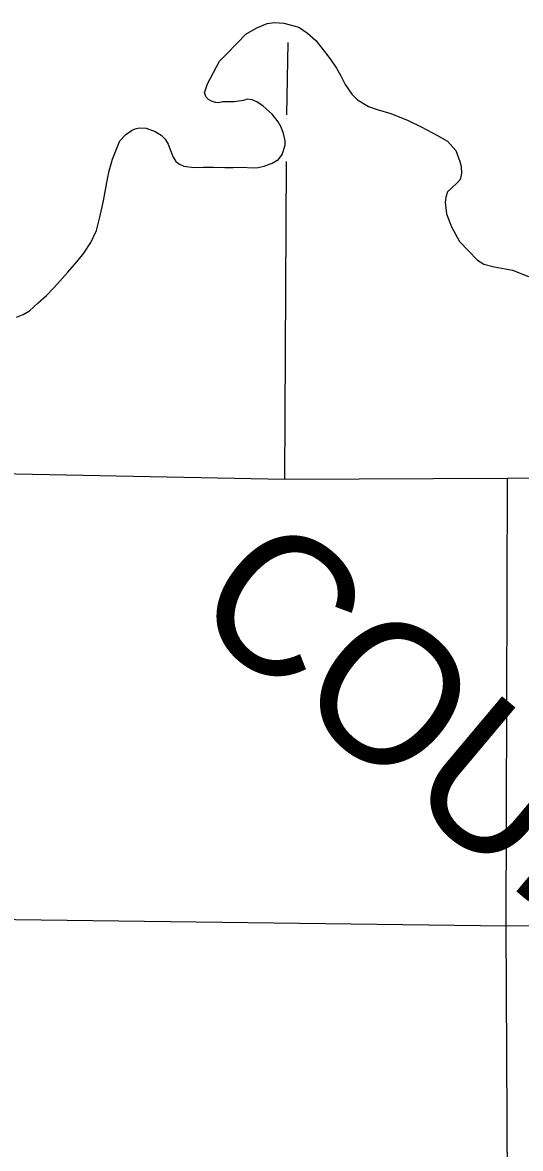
# Model space of a CAD drawing. Extents: x 369523 to 838377, y 495025 to 936819.
# Drawn here: x 630067 to 634565, y 658978 to 669154 of the extents above; entities that cross this region are included whole.
import ezdxf

# ---------------------------------------------------------------- set-up
doc = ezdxf.new("R2010")
doc.units = 0
for name, color, linetype in [('21', 7, 'Continuous'), ('Level 15', 7, 'Continuous'), ('Level 22', 7, 'Continuous'), ('Level 6', 7, 'Continuous')]:
    doc.layers.add(name, color=color, linetype=linetype)

msp = doc.modelspace()

# ---------------------------------------------------------------- linework, layer by layer
at = {"layer": 'Level 15'}
msp.add_lwpolyline([(626693, 665141), (627168, 665140), (629092, 665093), (632435, 665026), (634448, 665035), (636918, 665073)], dxfattribs=at)
at = {"layer": 'Level 22'}
for points in [[(632454, 668318), (632465, 668973)], [(632435, 665026), (632451, 667899)], [(634355, 639748), (634418, 645085), (634411, 650303), (634462, 655732), (634435, 660986), (634448, 665035)], [(640672, 661007), (639673, 661005), (634435, 660986), (629069, 661056), (625892, 661130)]]:
    msp.add_lwpolyline(points, dxfattribs=at)
at = {"layer": 'Level 6'}
for points in [[(631424, 667942), (631451, 667899), (631485, 667873), (631525, 667856), (631617, 667845), (631699, 667846), (631791, 667846), (631895, 667845), (631969, 667844), (632045, 667848), (632149, 667841), (632196, 667844), (632250, 667857), (632322, 667884), (632379, 667915), (632412, 667961), (632439, 668044), (632439, 668086), (632424, 668152), (632403, 668207), (632376, 668257), (632321, 668324), (632240, 668397), (632182, 668438), (632142, 668456), (632096, 668461), (632062, 668449), (631980, 668437), (631914, 668436), (631874, 668436), (631837, 668429), (631811, 668431), (631775, 668442), (631746, 668458), (631726, 668478), (631710, 668517), (631738, 668600), (631845, 668804), (631908, 668865), (632007, 668966), (632085, 669048), (632182, 669107), (632276, 669145), (632343, 669154), (632427, 669149), (632564, 669111), (632642, 669056), (632717, 668991), (632796, 668892), (632853, 668817), (632902, 668742), (632943, 668672), (632982, 668595), (633040, 668505), (633094, 668454), (633193, 668394), (633269, 668367), (633395, 668331), (633550, 668267), (633675, 668207), (633810, 668137), (633906, 668082), (633981, 667997), (634017, 667897), (634029, 667853), (634032, 667789), (634021, 667735), (633997, 667707), (633942, 667658), (633907, 667623), (633891, 667575), (633884, 667527), (633896, 667425), (633941, 667307), (634013, 667174), (634177, 667005), (634233, 666969), (634328, 666947), (634492, 666917), (634636, 666859)], [(631424, 667942), (631451, 667899), (631485, 667873), (631525, 667856), (631617, 667845), (631699, 667846), (631791, 667846), (631895, 667845), (631969, 667844), (632045, 667848), (632149, 667841), (632196, 667844), (632250, 667857), (632322, 667884), (632379, 667915), (632412, 667961), (632439, 668044), (632439, 668086), (632424, 668152), (632403, 668207), (632376, 668257), (632321, 668324), (632240, 668397), (632182, 668438), (632142, 668456), (632096, 668461), (632062, 668449), (631980, 668437), (631914, 668436), (631874, 668436), (631837, 668429), (631811, 668431), (631775, 668442), (631746, 668458), (631726, 668478), (631710, 668517), (631738, 668600), (631845, 668804), (631908, 668865), (632007, 668966), (632085, 669048), (632182, 669107), (632276, 669145), (632343, 669154), (632427, 669149), (632564, 669111), (632642, 669056), (632717, 668991), (632796, 668892), (632853, 668817), (632902, 668742), (632943, 668672), (632982, 668595), (633040, 668505), (633094, 668454), (633193, 668394), (633269, 668367), (633395, 668331), (633550, 668267), (633675, 668207), (633810, 668137), (633906, 668082), (633981, 667997), (634017, 667897), (634029, 667853), (634032, 667789), (634021, 667735), (633997, 667707), (633942, 667658), (633907, 667623), (633891, 667575), (633884, 667527), (633896, 667425), (633941, 667307), (634013, 667174), (634177, 667005), (634233, 666969), (634328, 666947), (634492, 666917), (634636, 666859)], [(630013, 666491), (630073, 666514), (630130, 666549), (630209, 666620), (630284, 666688), (630349, 666757), (630428, 666844), (630477, 666899), (630559, 666992), (630620, 667069), (630683, 667166), (630735, 667275), (630765, 667394), (630799, 667542), (630829, 667709), (630849, 667812), (630881, 667920), (630945, 668083), (631000, 668142), (631052, 668177), (631085, 668192), (631121, 668202), (631185, 668199), (631265, 668170), (631320, 668137), (631356, 668100), (631383, 668054), (631406, 667990), (631424, 667942)], [(630013, 666491), (630073, 666514), (630130, 666549), (630209, 666620), (630284, 666688), (630349, 666757), (630428, 666844), (630477, 666899), (630559, 666992), (630620, 667069), (630683, 667166), (630735, 667275), (630765, 667394), (630799, 667542), (630829, 667709), (630849, 667812), (630881, 667920), (630945, 668083), (631000, 668142), (631052, 668177), (631085, 668192), (631121, 668202), (631185, 668199), (631265, 668170), (631320, 668137), (631356, 668100), (631383, 668054), (631406, 667990), (631424, 667942)]]:
    msp.add_lwpolyline(points, dxfattribs=at)

# ---------------------------------------------------------------- texts
at = {"layer": '21'}
msp.add_text('COUNTY', height=1267.2, rotation=320, dxfattribs=at).set_placement((631536, 663812))

doc.saveas('drawing.dxf')
